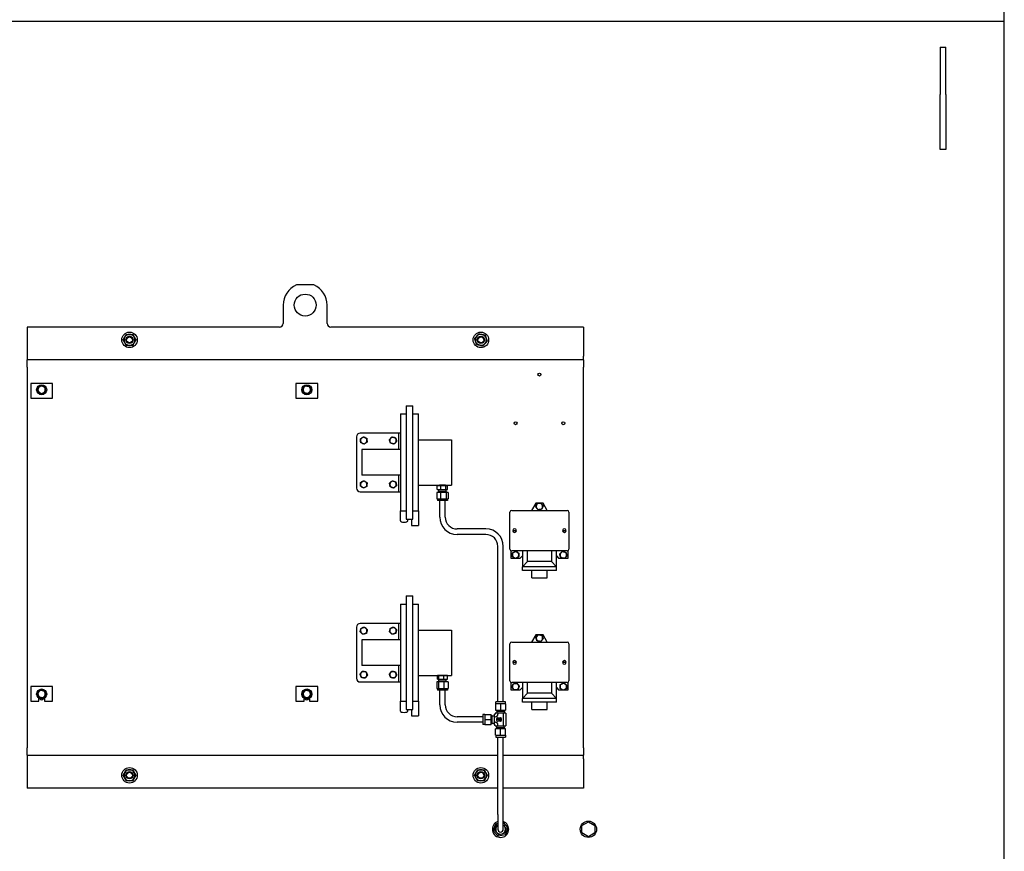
# Model space of a CAD drawing. Header units: inches. Extents: x 5 to 1128, y -85 to 748.
# Tile 277 of 656: x 389 to 456, y 197 to 254. Entities that reach past the tile are written whole.
import ezdxf

# ---------------------------------------------------------------- set-up
doc = ezdxf.new("R2010")
doc.units = ezdxf.units.IN
doc.header["$LTSCALE"] = 32
doc.header["$MEASUREMENT"] = 0
doc.layers.add('Visible (ANSI)', color=7, linetype='Continuous', lineweight=30)

msp = doc.modelspace()

# ---------------------------------------------------------------- linework, layer by layer
at = {"layer": 'Visible (ANSI)'}
for p, q in [((455.78063, 173.36817), (455.78063, 336.23367)), ((455.78063, 253.79617), (379.03063, 253.79617)), ((451.40563, 252.04617), (451.40563, 248.81313)), ((451.40563, 252.04617), (451.78063, 252.04617)), ((451.78063, 248.81313), (451.78063, 252.04617)), ((451.40563, 245.04617), (451.40563, 248.81313)), ((451.78063, 248.81313), (451.78063, 245.04617)), ((451.78063, 245.04617), (451.40563, 245.04617)), ((408.63011, 235.79617), (407.43115, 235.79617)), ((406.53063, 234.42117), (406.53063, 233.17117)), ((409.53063, 233.17117), (409.53063, 234.42117)), ((406.28063, 232.92117), (389.03063, 232.92117)), ((389.03063, 232.92117), (389.03063, 230.92117)), ((427.03063, 232.92117), (409.78063, 232.92117)), ((427.03063, 232.92117), (427.03063, 230.92117)), ((389.03063, 230.92117), (389.03063, 230.67117)), ((389.03063, 230.17117), (389.03063, 230.67117)), ((427.03063, 230.67117), (389.03063, 230.67117)), ((427.03063, 230.67117), (427.03063, 230.92117)), ((427.03063, 230.67117), (427.03063, 230.17117)), ((389.03063, 230.17117), (389.03063, 204.17117)), ((427.03063, 204.17117), (427.03063, 230.17117)), ((389.28038, 229.05492), (389.28038, 228.05492)), ((390.78038, 229.05492), (389.28038, 229.05492)), ((390.78038, 228.05492), (390.78038, 229.05492)), ((407.38942, 229.05492), (407.38942, 228.05492)), ((408.88942, 229.05492), (407.38942, 229.05492)), ((408.88942, 228.05492), (408.88942, 229.05492)), ((389.28038, 228.05492), (390.78038, 228.05492)), ((407.38942, 228.05492), (408.88942, 228.05492)), ((414.93513, 227.54617), (414.93513, 219.79617)), ((414.93513, 227.54617), (415.37613, 227.54617)), ((415.37613, 219.80116), (415.37613, 227.54617)), ((414.53063, 226.98367), (414.53063, 220.35867)), ((414.53063, 226.98367), (414.93513, 226.98367)), ((415.37613, 226.98367), (415.78063, 226.98367)), ((415.78063, 220.35867), (415.78063, 226.98367)), ((411.53063, 225.42117), (411.53063, 221.92117)), ((414.41063, 225.67117), (411.78063, 225.67117)), ((414.41063, 225.67117), (414.41063, 224.54617)), ((414.53063, 225.67117), (414.41063, 225.67117)), ((415.78063, 225.21804), (418.03063, 225.21804)), ((418.03063, 225.21804), (418.03063, 222.12429)), ((411.90563, 224.54617), (411.90563, 222.79617)), ((414.53063, 224.54617), (411.90563, 224.54617)), ((414.53063, 222.79617), (411.90563, 222.79617)), ((414.41063, 222.79617), (414.41063, 221.67117)), ((415.78063, 222.12429), (418.03063, 222.12429)), ((417.28515, 222.06367), (417.05083, 222.06367)), ((417.05083, 221.82351), (417.05083, 222.06367)), ((417.19796, 222.12429), (417.19794, 222.12367)), ((417.61333, 222.12367), (417.19794, 222.12367)), ((417.21613, 222.06367), (417.21613, 222.12367)), ((417.63996, 222.06367), (417.28515, 222.06367)), ((417.28515, 221.82351), (417.28515, 222.06367)), ((417.59513, 222.06367), (417.59513, 222.12367)), ((417.61331, 222.12429), (417.61333, 222.12367)), ((417.76044, 222.06367), (417.63996, 222.06367)), ((417.63996, 221.82351), (417.63996, 222.06367)), ((417.76044, 221.82351), (417.76044, 222.06367)), ((411.78063, 221.67117), (414.41063, 221.67117)), ((414.41063, 221.67117), (414.53063, 221.67117)), ((417.27301, 221.62667), (417.01506, 221.62667)), ((417.01506, 221.62667), (417.01506, 221.18965)), ((417.05083, 221.82351), (417.28515, 221.82351)), ((417.68623, 221.68572), (417.12503, 221.68572)), ((417.12503, 221.62667), (417.12503, 221.68572)), ((417.15813, 221.68572), (417.15813, 221.82351)), ((417.66358, 221.62667), (417.27301, 221.62667)), ((417.27301, 221.62667), (417.27301, 221.18965)), ((417.28515, 221.82351), (417.63996, 221.82351)), ((417.63996, 221.82351), (417.76044, 221.82351)), ((417.65313, 221.68572), (417.65313, 221.82351)), ((417.7962, 221.62667), (417.66358, 221.62667)), ((417.66358, 221.62667), (417.66358, 221.18965)), ((417.68623, 221.62667), (417.68623, 221.68572)), ((417.7962, 221.62667), (417.7962, 221.18965)), ((417.01506, 221.18965), (417.27301, 221.18965)), ((417.07163, 221.18965), (417.07163, 221.06367)), ((417.73963, 221.06367), (417.07163, 221.06367)), ((417.21813, 219.93867), (417.21813, 221.06367)), ((417.27301, 221.18965), (417.66358, 221.18965)), ((417.59313, 219.93867), (417.59313, 221.06367)), ((417.66358, 221.18965), (417.7962, 221.18965)), ((417.73963, 221.18965), (417.73963, 221.06367)), ((423.78063, 220.89117), (423.49484, 220.39617)), ((424.0194, 220.89117), (423.78063, 220.89117)), ((424.28063, 220.89117), (424.134, 220.89117)), ((424.56642, 220.39617), (424.28063, 220.89117)), ((414.53063, 220.35867), (414.93513, 220.35867)), ((414.53063, 219.68694), (414.53063, 220.35867)), ((415.78063, 220.35867), (415.78063, 219.35867)), ((422.01563, 217.75117), (422.01563, 220.27117)), ((422.14063, 220.39617), (425.92063, 220.39617)), ((426.04563, 220.27117), (426.04563, 217.75117)), ((414.93513, 219.79617), (415.28063, 219.79617)), ((415.03063, 219.68694), (415.03063, 219.79617)), ((415.28063, 219.79617), (415.28063, 219.35867)), ((415.28063, 219.35867), (415.78063, 219.35867)), ((420.37463, 219.12617), (418.40563, 219.12617)), ((420.37463, 218.75117), (418.40563, 218.75117)), ((422.20603, 219.02117), (422.23742, 219.02117)), ((422.23742, 219.00117), (422.20603, 219.00117)), ((422.23742, 219.02117), (422.42385, 219.02117)), ((422.42385, 219.00117), (422.23742, 219.00117)), ((422.42385, 219.02117), (422.45523, 219.02117)), ((422.45523, 219.00117), (422.42385, 219.00117)), ((425.60603, 219.02117), (425.63742, 219.02117)), ((425.63742, 219.00117), (425.60603, 219.00117)), ((425.63742, 219.02117), (425.82385, 219.02117)), ((425.82385, 219.00117), (425.63742, 219.00117)), ((425.82385, 219.02117), (425.85523, 219.02117)), ((425.85523, 219.00117), (425.82385, 219.00117)), ((421.18713, 207.30867), (421.18713, 217.93867)), ((421.56213, 207.30867), (421.56213, 217.93867)), ((422.07813, 217.64292), (422.07813, 217.13117)), ((425.92063, 217.62617), (422.14063, 217.62617)), ((422.72363, 217.13117), (422.87563, 217.28317)), ((422.87563, 217.62617), (422.87563, 216.53117)), ((423.21813, 216.90617), (423.21813, 217.62617)), ((424.84313, 217.62617), (424.84313, 216.90617)), ((425.18563, 216.53117), (425.18563, 217.62617)), ((425.18563, 217.28317), (425.33763, 217.13117)), ((425.98313, 217.13117), (425.98313, 217.64292)), ((422.07813, 217.13117), (422.33347, 217.13117)), ((422.44748, 217.13117), (422.72363, 217.13117)), ((422.87563, 216.53117), (423.21813, 216.90617)), ((424.84313, 216.90617), (423.21813, 216.90617)), ((424.84313, 216.90617), (425.18563, 216.53117)), ((425.33763, 217.13117), (425.63912, 217.13117)), ((425.75402, 217.13117), (425.98313, 217.13117)), ((425.18563, 216.53117), (422.87563, 216.53117)), ((422.87563, 216.28117), (422.87563, 216.53117)), ((425.18563, 216.28117), (422.87563, 216.28117)), ((423.50563, 215.78117), (423.50563, 216.28117)), ((424.55563, 215.78117), (424.55563, 216.28117)), ((425.18563, 216.28117), (425.18563, 216.53117)), ((423.50563, 215.78117), (424.55563, 215.78117)), ((414.93513, 214.54617), (414.93513, 206.79617)), ((414.93513, 214.54617), (415.37613, 214.54617)), ((415.37613, 206.80116), (415.37613, 214.54617)), ((414.53063, 213.98367), (414.53063, 207.35867)), ((414.53063, 213.98367), (414.93513, 213.98367)), ((415.37613, 213.98367), (415.78063, 213.98367)), ((415.78063, 207.35867), (415.78063, 213.98367)), ((414.41063, 212.67117), (411.78063, 212.67117)), ((414.41063, 212.67117), (414.41063, 211.54617)), ((414.53063, 212.67117), (414.41063, 212.67117)), ((411.53063, 212.42117), (411.53063, 208.92117)), ((415.78063, 212.21804), (418.03063, 212.21804)), ((418.03063, 212.21804), (418.03063, 209.12429)), ((423.78063, 211.89117), (423.49484, 211.39617)), ((423.93041, 211.89117), (423.78063, 211.89117)), ((424.28063, 211.89117), (424.04524, 211.89117)), ((424.56642, 211.39617), (424.28063, 211.89117)), ((411.90563, 211.54617), (411.90563, 209.79617)), ((414.53063, 211.54617), (411.90563, 211.54617)), ((422.01563, 208.75117), (422.01563, 211.27117)), ((422.14063, 211.39617), (425.92063, 211.39617)), ((426.04563, 211.27117), (426.04563, 208.75117)), ((422.20603, 210.02117), (422.23742, 210.02117)), ((422.23742, 210.00117), (422.20603, 210.00117)), ((422.23742, 210.02117), (422.42385, 210.02117)), ((422.42385, 210.00117), (422.23742, 210.00117)), ((422.42385, 210.02117), (422.45523, 210.02117)), ((422.45523, 210.00117), (422.42385, 210.00117)), ((425.60603, 210.02117), (425.63742, 210.02117)), ((425.63742, 210.00117), (425.60603, 210.00117)), ((425.63742, 210.02117), (425.82385, 210.02117)), ((425.82385, 210.00117), (425.63742, 210.00117)), ((425.82385, 210.02117), (425.85523, 210.02117)), ((425.85523, 210.00117), (425.82385, 210.00117)), ((414.53063, 209.79617), (411.90563, 209.79617)), ((414.41063, 209.79617), (414.41063, 208.67117)), ((411.78063, 208.67117), (414.41063, 208.67117)), ((414.41063, 208.67117), (414.53063, 208.67117)), ((415.78063, 209.12429), (418.03063, 209.12429)), ((417.12417, 208.67167), (417.02217, 208.67167)), ((417.02217, 208.67167), (417.02217, 208.23465)), ((417.14994, 209.10867), (417.05728, 209.10867)), ((417.05728, 208.86851), (417.05728, 209.10867)), ((417.05728, 208.86851), (417.14994, 208.86851)), ((417.50763, 208.67167), (417.12417, 208.67167)), ((417.12417, 208.67167), (417.12417, 208.23465)), ((417.68623, 208.73072), (417.12503, 208.73072)), ((417.12503, 208.67167), (417.12503, 208.73072)), ((417.49829, 209.10867), (417.14994, 209.10867)), ((417.14994, 208.86851), (417.14994, 209.10867)), ((417.14994, 208.86851), (417.49829, 208.86851)), ((417.15813, 208.73072), (417.15813, 208.86851)), ((417.21613, 209.10867), (417.21613, 209.12429)), ((417.75398, 209.10867), (417.49829, 209.10867)), ((417.49829, 208.86851), (417.49829, 209.10867)), ((417.49829, 208.86851), (417.75398, 208.86851)), ((417.7891, 208.67167), (417.50763, 208.67167)), ((417.50763, 208.67167), (417.50763, 208.23465)), ((417.59513, 209.10867), (417.59513, 209.12429)), ((417.65313, 208.73072), (417.65313, 208.86851)), ((417.68623, 208.67167), (417.68623, 208.73072)), ((417.75398, 208.86851), (417.75398, 209.10867)), ((417.7891, 208.67167), (417.7891, 208.23465)), ((422.07813, 208.64292), (422.07813, 208.13117)), ((425.92063, 208.62617), (422.14063, 208.62617)), ((422.87563, 208.62617), (422.87563, 207.53117)), ((423.21813, 207.90617), (423.21813, 208.62617)), ((424.84313, 208.62617), (424.84313, 207.90617)), ((425.18563, 207.53117), (425.18563, 208.62617)), ((425.98313, 208.13117), (425.98313, 208.64292)), ((390.78038, 208.36988), (389.28038, 208.36988)), ((389.28038, 208.36988), (389.28038, 207.36988)), ((390.78038, 207.36988), (390.78038, 208.36988)), ((408.88942, 208.36988), (407.38942, 208.36988)), ((407.38942, 208.36988), (407.38942, 207.36988)), ((408.88942, 207.36988), (408.88942, 208.36988)), ((417.02217, 208.23465), (417.12417, 208.23465)), ((417.07163, 208.23465), (417.07163, 208.10867)), ((417.73963, 208.10867), (417.07163, 208.10867)), ((417.12417, 208.23465), (417.50763, 208.23465)), ((417.21813, 207.10867), (417.21813, 208.10867)), ((417.50763, 208.23465), (417.7891, 208.23465)), ((417.59313, 207.10867), (417.59313, 208.10867)), ((417.73963, 208.23465), (417.73963, 208.10867)), ((422.07813, 208.13117), (422.2934, 208.13117)), ((422.40739, 208.13117), (422.72363, 208.13117)), ((422.72363, 208.13117), (422.87563, 208.28317)), ((422.87563, 207.53117), (423.21813, 207.90617)), ((424.84313, 207.90617), (423.21813, 207.90617)), ((424.84313, 207.90617), (425.18563, 207.53117)), ((425.18563, 208.28317), (425.33763, 208.13117)), ((425.33763, 208.13117), (425.59724, 208.13117)), ((425.71119, 208.13117), (425.98313, 208.13117)), ((389.28038, 207.36988), (389.84038, 207.36988)), ((389.84038, 207.36988), (389.84038, 207.56341)), ((390.22038, 207.56341), (390.22038, 207.36988)), ((390.22038, 207.36988), (390.78038, 207.36988)), ((407.38942, 207.36988), (407.95038, 207.36988)), ((407.95038, 207.36988), (407.95038, 207.56341)), ((408.33038, 207.56341), (408.33038, 207.36988)), ((408.33038, 207.36988), (408.88942, 207.36988)), ((414.53063, 207.35867), (414.93513, 207.35867)), ((414.53063, 206.68694), (414.53063, 207.35867)), ((415.78063, 207.35867), (415.78063, 206.35867)), ((421.37463, 207.18269), (421.03063, 207.18269)), ((421.03063, 207.18269), (421.03063, 206.74567)), ((421.70863, 207.30867), (421.04063, 207.30867)), ((421.04063, 207.18269), (421.04063, 207.30867)), ((421.71863, 207.18269), (421.37463, 207.18269)), ((421.37463, 207.18269), (421.37463, 206.74567)), ((421.70863, 207.18269), (421.70863, 207.30867)), ((421.71863, 207.18269), (421.71863, 206.74567)), ((425.18563, 207.53117), (422.87563, 207.53117)), ((422.87563, 207.28117), (422.87563, 207.53117)), ((425.18563, 207.28117), (422.87563, 207.28117)), ((423.50563, 206.78117), (423.50563, 207.28117)), ((424.55563, 206.78117), (424.55563, 207.28117)), ((425.18563, 207.28117), (425.18563, 207.53117)), ((414.93513, 206.79617), (415.28063, 206.79617)), ((415.03063, 206.68694), (415.03063, 206.79617)), ((415.28063, 206.79617), (415.28063, 206.35867)), ((420.93448, 206.46963), (420.93448, 206.28915)), ((420.93448, 206.46963), (421.00383, 206.46963)), ((421.19415, 206.54883), (421.01368, 206.54883)), ((421.01368, 206.54883), (421.01368, 206.47947)), ((421.03063, 206.74567), (421.37463, 206.74567)), ((421.09403, 206.74567), (421.09403, 206.68662)), ((421.09403, 206.68662), (421.65523, 206.68662)), ((421.12713, 206.68662), (421.12713, 206.54883)), ((421.55511, 206.54883), (421.19415, 206.54883)), ((421.19415, 206.54883), (421.19415, 206.47947)), ((421.37463, 206.74567), (421.71863, 206.74567)), ((421.55511, 206.54883), (421.55511, 205.66851)), ((421.73559, 206.54883), (421.55511, 206.54883)), ((421.62213, 206.68662), (421.62213, 206.54883)), ((421.65523, 206.74567), (421.65523, 206.68662)), ((421.73559, 206.54883), (421.73559, 205.66851)), ((423.50563, 206.78117), (424.55563, 206.78117)), ((415.28063, 206.35867), (415.78063, 206.35867)), ((420.17463, 206.29617), (418.40563, 206.29617)), ((420.17463, 205.92117), (418.40563, 205.92117)), ((420.17463, 206.44267), (420.17463, 205.77467)), ((420.30062, 206.44267), (420.17463, 206.44267)), ((420.30062, 206.45267), (420.30062, 206.10867)), ((420.30062, 206.45267), (420.73763, 206.45267)), ((420.30062, 206.10867), (420.30062, 205.76467)), ((420.30062, 206.10867), (420.73763, 206.10867)), ((420.73763, 206.10867), (420.73763, 206.45267)), ((420.73763, 206.38927), (420.79668, 206.38927)), ((420.73763, 205.76467), (420.73763, 206.10867)), ((420.73763, 205.82807), (420.79668, 205.82807)), ((420.79668, 205.82807), (420.79668, 206.38927)), ((420.79668, 206.35617), (420.93448, 206.35617)), ((420.79668, 205.86117), (420.93448, 205.86117)), ((420.93448, 206.28915), (421.00383, 206.28915)), ((420.93448, 206.28915), (420.93448, 205.92819)), ((420.93448, 205.92819), (421.00383, 205.92819)), ((420.93448, 205.92819), (420.93448, 205.74771)), ((421.1127, 206.22924), (421.1117, 206.22924)), ((421.1122, 206.03239), (421.1122, 206.18495)), ((421.15649, 206.22924), (421.37795, 206.22924)), ((421.15649, 206.18495), (421.15649, 206.14066)), ((421.28936, 206.18495), (421.15649, 206.18495)), ((421.15649, 206.14066), (421.24507, 206.14066)), ((421.37795, 205.9881), (421.15649, 205.9881)), ((421.24507, 206.14066), (421.24507, 206.09883)), ((421.28936, 206.09637), (421.28936, 206.18495)), ((421.33365, 206.09637), (421.28936, 206.09637)), ((421.37795, 206.18495), (421.33365, 206.18495)), ((421.33365, 206.18495), (421.33365, 206.09637)), ((421.37795, 206.09883), (421.37795, 206.18495)), ((421.42224, 206.18495), (421.42224, 206.03239)), ((420.30062, 205.77467), (420.17463, 205.77467)), ((420.30062, 205.76467), (420.73763, 205.76467)), ((420.93448, 205.74771), (421.00383, 205.74771)), ((421.01368, 205.66851), (421.01368, 205.73787)), ((421.01368, 205.66851), (421.19415, 205.66851)), ((421.37463, 205.47167), (421.03063, 205.47167)), ((421.03063, 205.03465), (421.03063, 205.47167)), ((421.65523, 205.53072), (421.09403, 205.53072)), ((421.09403, 205.47167), (421.09403, 205.53072)), ((421.12713, 205.53072), (421.12713, 205.66851)), ((421.19415, 205.66851), (421.19415, 205.73787)), ((421.19415, 205.66851), (421.55511, 205.66851)), ((421.37463, 205.03465), (421.37463, 205.47167)), ((421.71863, 205.47167), (421.37463, 205.47167)), ((421.55511, 205.66851), (421.73559, 205.66851)), ((421.62213, 205.53072), (421.62213, 205.66851)), ((421.65523, 205.47167), (421.65523, 205.53072)), ((421.71863, 205.03465), (421.71863, 205.47167)), ((421.03063, 205.03465), (421.37463, 205.03465)), ((421.04063, 205.03465), (421.04063, 204.90867)), ((421.04063, 204.90867), (421.70863, 204.90867)), ((421.18713, 199.60867), (421.18713, 204.90867)), ((421.37463, 205.03465), (421.71863, 205.03465)), ((421.56213, 199.60867), (421.56213, 204.90867)), ((421.70863, 205.03465), (421.70863, 204.90867)), ((389.03063, 203.67117), (389.03063, 204.17117)), ((427.03063, 204.17117), (427.03063, 203.67117)), ((389.03063, 203.67117), (389.03063, 203.42117)), ((389.03063, 203.67117), (421.18713, 203.67117)), ((389.03063, 203.42117), (389.03063, 201.42117)), ((421.56213, 203.67117), (427.03063, 203.67117)), ((427.03063, 203.42117), (427.03063, 203.67117)), ((427.03063, 203.42117), (427.03063, 201.42117)), ((421.18713, 201.42117), (389.03063, 201.42117)), ((427.03063, 201.42117), (421.56213, 201.42117)), ((421.18713, 199.60867), (421.18713, 198.60867)), ((421.56213, 198.60867), (421.56213, 199.60867)), ((426.93463, 198.8627), (427.37463, 199.11674)), ((427.37463, 199.11674), (427.81463, 198.8627)), ((420.8788, 198.51193), (421.04293, 198.9897)), ((421.2105, 198.13089), (420.8788, 198.51193)), ((420.98477, 198.5326), (421.11382, 198.90827)), ((421.24558, 198.233), (420.98477, 198.5326)), ((421.04293, 198.9897), (421.18713, 199.01784)), ((421.11382, 198.90827), (421.18713, 198.92257)), ((421.56213, 199.0596), (421.87046, 198.70541)), ((421.56213, 198.9172), (421.7645, 198.68474)), ((421.7645, 198.68474), (421.63544, 198.30907)), ((421.87046, 198.70541), (421.70633, 198.22764)), ((426.93463, 198.35464), (426.93463, 198.8627)), ((427.81463, 198.8627), (427.81463, 198.35464)), ((421.70633, 198.22764), (421.2105, 198.13089)), ((421.63544, 198.30907), (421.24558, 198.233)), ((427.37463, 198.1006), (426.93463, 198.35464)), ((427.81463, 198.35464), (427.37463, 198.1006))]:
    msp.add_line(p, q, dxfattribs=at)
for centre, radius in [((408.03063, 234.42117), 0.75), ((396.03063, 232.04617), 0.53125), ((396.03063, 232.04617), 0.25014), ((396.03063, 232.04617), 0.25), ((396.03063, 232.04617), 0.20281), ((420.03063, 232.04617), 0.53125), ((420.03063, 232.04617), 0.25014), ((420.03063, 232.04617), 0.25), ((420.03063, 232.04617), 0.20281), ((424.03063, 229.67117), 0.1005), ((390.03038, 228.63992), 0.34375), ((408.14038, 228.63992), 0.34375), ((422.40063, 226.35117), 0.1005), ((425.66063, 226.35117), 0.1005), ((390.03038, 207.84988), 0.34375), ((408.14038, 207.84988), 0.34375), ((396.03063, 202.29617), 0.53125), ((396.03063, 202.29617), 0.25014), ((396.03063, 202.29617), 0.25), ((396.03063, 202.29617), 0.20281), ((420.03063, 202.29617), 0.53125), ((420.03063, 202.29617), 0.25014), ((420.03063, 202.29617), 0.25), ((420.03063, 202.29617), 0.20281), ((427.37463, 198.60867), 0.56)]:
    msp.add_circle(centre, radius, dxfattribs=at)
for centre, radius, start, end in [((408.03063, 234.42117), 1.5, 113.5564643, 180), ((408.03063, 234.42117), 1.5, 0, 66.4435357), ((406.28063, 233.17117), 0.25, 270, 0), ((409.78063, 233.17117), 0.25, 180, 270), ((396.03063, 232.04617), 0.375, 150, 210), ((396.03063, 232.04617), 0.375, 90, 150), ((396.03063, 232.04617), 0.375, 30, 90), ((396.03063, 232.04617), 0.375, 330, 30), ((420.03063, 232.04617), 0.375, 137.855527, 197.855527), ((420.03063, 232.04617), 0.375, 77.855527, 137.855527), ((420.03063, 232.04617), 0.375, 17.855527, 77.855527), ((420.03063, 232.04617), 0.375, 317.855527, 17.855527), ((396.03063, 232.04617), 0.375, 210, 270), ((396.03063, 232.04617), 0.375, 270, 330), ((420.03063, 232.04617), 0.375, 197.855527, 257.855527), ((420.03063, 232.04617), 0.375, 257.855527, 317.855527), ((390.03038, 228.63992), 0.25, 121.9976881, 181.9976881), ((390.03038, 228.63992), 0.25, 61.9976881, 121.9976881), ((390.03038, 228.63992), 0.25, 1.9976881, 61.9976881), ((408.14038, 228.63992), 0.25, 141.424667, 201.424667), ((408.14038, 228.63992), 0.25, 81.424667, 141.424667), ((408.14038, 228.63992), 0.25, 21.424667, 81.424667), ((408.14038, 228.63992), 0.25, 321.424667, 21.424667), ((390.03038, 228.63992), 0.25, 181.9976881, 241.9976881), ((390.03038, 228.63992), 0.25, 241.9976881, 301.9976881), ((390.03038, 228.63992), 0.25, 301.9976881, 1.9976881), ((408.14038, 228.63992), 0.25, 201.424667, 261.424667), ((408.14038, 228.63992), 0.25, 261.424667, 321.424667), ((411.78063, 225.42117), 0.25, 90, 180), ((412.03063, 225.17117), 0.219, 124.8637807, 184.8637807), ((412.03063, 225.17117), 0.219, 64.8637807, 124.8637807), ((412.03063, 225.17117), 0.219, 4.8637807, 64.8637807), ((414.03063, 225.17117), 0.219, 136.5558838, 196.5558838), ((414.03063, 225.17117), 0.219, 76.5558838, 136.5558838), ((414.03063, 225.17117), 0.219, 16.5558838, 76.5558838), ((412.03063, 225.17117), 0.219, 184.8637807, 244.8637807), ((412.03063, 225.17117), 0.219, 244.8637807, 304.8637807), ((412.03063, 225.17117), 0.219, 304.8637807, 4.8637807), ((414.03063, 225.17117), 0.219, 196.5558838, 256.5558838), ((414.03063, 225.17117), 0.219, 256.5558838, 316.5558838), ((414.03063, 225.17117), 0.219, 316.5558838, 16.5558838), ((412.03063, 222.17117), 0.219, 176.4860114, 236.4860114), ((412.03063, 222.17117), 0.219, 116.4860114, 176.4860114), ((412.03063, 222.17117), 0.219, 236.4860114, 296.4860114), ((412.03063, 222.17117), 0.219, 56.4860114, 116.4860114), ((412.03063, 222.17117), 0.219, 296.4860114, 356.4860114), ((412.03063, 222.17117), 0.219, 356.4860114, 56.4860114), ((414.03063, 222.17117), 0.219, 130.5937783, 190.5937783), ((414.03063, 222.17117), 0.219, 190.5937783, 250.5937783), ((414.03063, 222.17117), 0.219, 70.5937783, 130.5937783), ((414.03063, 222.17117), 0.219, 250.5937783, 310.5937783), ((414.03063, 222.17117), 0.219, 10.5937783, 70.5937783), ((414.03063, 222.17117), 0.219, 310.5937783, 10.5937783), ((411.78063, 221.92117), 0.25, 180, 270), ((424.03063, 220.67117), 0.219, 159.1193944, 219.1193944), ((424.03063, 220.67117), 0.219, 99.1193944, 159.1193944), ((424.03063, 220.67117), 0.219, 39.1193944, 99.1193944), ((424.03063, 220.67117), 0.219, 279.1193944, 339.1193944), ((424.03063, 220.67117), 0.219, 339.1193944, 39.1193944), ((418.40563, 219.93867), 1.1875, 180, 270), ((418.40563, 219.93867), 0.8125, 180, 270), ((422.14063, 220.27117), 0.125, 90, 180), ((424.03063, 220.67117), 0.219, 219.1193944, 279.1193944), ((425.92063, 220.27117), 0.125, 0, 90), ((420.37463, 217.93867), 1.1875, 0, 90), ((420.37463, 217.93867), 0.8125, 0, 90), ((422.33063, 219.01117), 0.125, 4.5885657, 175.4114343), ((422.33063, 219.01117), 0.125, 184.5885657, 355.4114343), ((425.73063, 219.01117), 0.125, 4.5885657, 175.4114343), ((425.73063, 219.01117), 0.125, 184.5885657, 355.4114343), ((422.14063, 217.75117), 0.125, 180, 270), ((422.40063, 217.35117), 0.219, 175.2113623, 235.2113623), ((422.40063, 217.35117), 0.219, 115.2113623, 175.2113623), ((422.40063, 217.35117), 0.219, 55.2113623, 115.2113623), ((422.40063, 217.35117), 0.219, 295.2113623, 355.2113623), ((422.40063, 217.35117), 0.219, 355.2113623, 55.2113623), ((425.66063, 217.35117), 0.219, 136.6077065, 196.6077065), ((425.66063, 217.35117), 0.219, 196.6077065, 256.6077065), ((425.66063, 217.35117), 0.219, 76.6077065, 136.6077065), ((425.66063, 217.35117), 0.219, 16.6077065, 76.6077065), ((425.66063, 217.35117), 0.219, 316.6077065, 16.6077065), ((425.92063, 217.75117), 0.125, 270, 0), ((422.40063, 217.35117), 0.219, 235.2113623, 295.2113623), ((425.66063, 217.35117), 0.219, 256.6077065, 316.6077065), ((411.78063, 212.42117), 0.25, 90, 180), ((412.03063, 212.17117), 0.219, 165.5388168, 225.5388168), ((412.03063, 212.17117), 0.219, 105.5388168, 165.5388168), ((412.03063, 212.17117), 0.219, 225.5388168, 285.5388168), ((412.03063, 212.17117), 0.219, 45.5388168, 105.5388168), ((412.03063, 212.17117), 0.219, 285.5388168, 345.5388168), ((412.03063, 212.17117), 0.219, 345.5388168, 45.5388168), ((414.03063, 212.17117), 0.219, 165.5388168, 225.5388168), ((414.03063, 212.17117), 0.219, 105.5388168, 165.5388168), ((414.03063, 212.17117), 0.219, 225.5388168, 285.5388168), ((414.03063, 212.17117), 0.219, 45.5388168, 105.5388168), ((414.03063, 212.17117), 0.219, 285.5388168, 345.5388168), ((414.03063, 212.17117), 0.219, 345.5388168, 45.5388168), ((424.03063, 211.67117), 0.219, 79.5511305, 139.5511305), ((424.03063, 211.67117), 0.219, 19.5511305, 79.5511305), ((422.14063, 211.27117), 0.125, 90, 180), ((424.03063, 211.67117), 0.219, 139.5511305, 199.5511305), ((424.03063, 211.67117), 0.219, 199.5511305, 259.5511305), ((424.03063, 211.67117), 0.219, 259.5511305, 319.5511305), ((424.03063, 211.67117), 0.219, 319.5511305, 19.5511305), ((425.92063, 211.27117), 0.125, 0, 90), ((422.33063, 210.01117), 0.125, 4.5885657, 175.4114343), ((422.33063, 210.01117), 0.125, 184.5885657, 355.4114343), ((425.73063, 210.01117), 0.125, 4.5885657, 175.4114343), ((425.73063, 210.01117), 0.125, 184.5885657, 355.4114343), ((412.03063, 209.17117), 0.219, 143.0634048, 203.0634048), ((412.03063, 209.17117), 0.219, 83.0634048, 143.0634048), ((412.03063, 209.17117), 0.219, 23.0634048, 83.0634048), ((412.03063, 209.17117), 0.219, 323.0634048, 23.0634048), ((414.03063, 209.17117), 0.219, 143.0634048, 203.0634048), ((414.03063, 209.17117), 0.219, 83.0634048, 143.0634048), ((414.03063, 209.17117), 0.219, 23.0634048, 83.0634048), ((414.03063, 209.17117), 0.219, 323.0634048, 23.0634048), ((411.78063, 208.92117), 0.25, 180, 270), ((412.03063, 209.17117), 0.219, 203.0634048, 263.0634048), ((412.03063, 209.17117), 0.219, 263.0634048, 323.0634048), ((414.03063, 209.17117), 0.219, 203.0634048, 263.0634048), ((414.03063, 209.17117), 0.219, 263.0634048, 323.0634048), ((422.14063, 208.75117), 0.125, 180, 270), ((422.40063, 208.35117), 0.219, 97.4980112, 157.4980112), ((422.40063, 208.35117), 0.219, 37.4980112, 97.4980112), ((422.40063, 208.35117), 0.219, 337.4980112, 37.4980112), ((425.66063, 208.35117), 0.219, 116.9723866, 176.9723866), ((425.66063, 208.35117), 0.219, 56.9723866, 116.9723866), ((425.66063, 208.35117), 0.219, 356.9723866, 56.9723866), ((425.92063, 208.75117), 0.125, 270, 0), ((390.03038, 207.84988), 0.25, 134.4210397, 194.4210397), ((390.03038, 207.84988), 0.25, 74.4210397, 134.4210397), ((390.03038, 207.84988), 0.25, 14.4210397, 74.4210397), ((390.03038, 207.84988), 0.25, 314.4210397, 14.4210397), ((408.14038, 207.84988), 0.25, 124.3205359, 184.3205359), ((408.14038, 207.84988), 0.25, 184.3205359, 244.3205359), ((408.14038, 207.84988), 0.25, 64.3205359, 124.3205359), ((408.14038, 207.84988), 0.25, 4.3205359, 64.3205359), ((408.14038, 207.84988), 0.25, 304.3205359, 4.3205359), ((422.40063, 208.35117), 0.219, 157.4980112, 217.4980112), ((422.40063, 208.35117), 0.219, 217.4980112, 277.4980112), ((422.40063, 208.35117), 0.219, 277.4980112, 337.4980112), ((425.66063, 208.35117), 0.219, 176.9723866, 236.9723866), ((425.66063, 208.35117), 0.219, 236.9723866, 296.9723866), ((425.66063, 208.35117), 0.219, 296.9723866, 356.9723866), ((390.03038, 207.84988), 0.25, 194.4210397, 254.4210397), ((390.03063, 207.59992), 0.15625, 203.6550512, 336.4595583), ((390.03038, 207.84988), 0.25, 254.4210397, 314.4210397), ((408.14063, 207.59992), 0.15625, 203.6550512, 336.4595583), ((408.14038, 207.84988), 0.25, 244.3205359, 304.3205359), ((418.40563, 207.10867), 1.1875, 180, 270), ((418.40563, 207.10867), 0.8125, 180, 270), ((421.00383, 206.47947), 0.19032, 270, 0), ((421.00383, 206.47947), 0.00984, 270, 0), ((421.00383, 205.73787), 0.19032, 0, 90), ((421.1122, 206.22924), 0.0005, 0, 180), ((421.15649, 206.18495), 0.04429, 90, 180), ((421.15649, 206.03239), 0.04429, 180, 270), ((421.31151, 206.09883), 0.06644, 180, 0), ((421.37795, 206.18495), 0.04429, 0, 90), ((421.37795, 206.03239), 0.04429, 270, 0), ((421.00383, 205.73787), 0.00984, 0, 90), ((396.03063, 202.29617), 0.375, 150, 210), ((396.03063, 202.29617), 0.375, 90, 150), ((396.03063, 202.29617), 0.375, 30, 90), ((396.03063, 202.29617), 0.375, 330, 30), ((420.03063, 202.29617), 0.375, 150, 210), ((420.03063, 202.29617), 0.375, 90, 150), ((420.03063, 202.29617), 0.375, 30, 90), ((420.03063, 202.29617), 0.375, 330, 30), ((396.03063, 202.29617), 0.375, 210, 270), ((396.03063, 202.29617), 0.375, 270, 330), ((420.03063, 202.29617), 0.375, 210, 270), ((420.03063, 202.29617), 0.375, 270, 330), ((421.37463, 198.60867), 0.56, 109.5616795, 70.4383205), ((421.37463, 198.60867), 0.334, 124.1510971, 55.8489029), ((421.37463, 198.60867), 0.1875, 180, 0)]:
    msp.add_arc(centre, radius, start, end, dxfattribs=at)
for centre in [(414.78063, 219.68694), (414.78063, 206.68694)]:
    msp.add_ellipse(centre, major_axis=(-0.25, 0), ratio=0.38268343, start_param=0, end_param=3.14159265, dxfattribs=at)
for points in [[(395.59762, 232.04617), (395.65563, 232.14665), (395.70587, 232.23367)], [(395.70587, 231.85867), (395.65563, 231.94569), (395.59762, 232.04617)], [(395.70587, 232.23367), (395.75611, 232.32069), (395.81413, 232.42117)], [(395.81413, 232.42117), (395.93015, 232.42117), (396.03063, 232.42117)], [(396.03063, 232.42117), (396.13111, 232.42117), (396.24714, 232.42117)], [(396.24714, 232.42117), (396.30515, 232.32069), (396.35539, 232.23367)], [(396.35539, 232.23367), (396.40563, 232.14665), (396.46365, 232.04617)], [(396.46365, 232.04617), (396.40563, 231.94569), (396.35539, 231.85867)], [(419.60731, 232.13727), (419.68516, 232.22329), (419.75259, 232.2978)], [(419.6737, 231.93119), (419.64289, 232.02683), (419.60731, 232.13727)], [(419.75259, 232.2978), (419.82001, 232.3723), (419.89786, 232.45833)], [(419.89786, 232.45833), (420.01129, 232.43392), (420.10952, 232.41278)], [(420.10952, 232.41278), (420.20776, 232.39164), (420.32119, 232.36723)], [(420.32119, 232.36723), (420.35676, 232.25679), (420.38757, 232.16115)], [(420.38757, 232.16115), (420.41838, 232.06551), (420.45395, 231.95507)], [(395.81413, 231.67117), (395.75611, 231.77165), (395.70587, 231.85867)], [(396.03063, 231.67117), (395.93015, 231.67117), (395.81413, 231.67117)], [(396.24714, 231.67117), (396.13111, 231.67117), (396.03063, 231.67117)], [(396.35539, 231.85867), (396.30515, 231.77165), (396.24714, 231.67117)], [(419.74008, 231.72511), (419.7045, 231.83555), (419.6737, 231.93119)], [(419.95174, 231.67956), (419.85351, 231.7007), (419.74008, 231.72511)], [(420.1634, 231.63401), (420.04997, 231.65842), (419.95174, 231.67956)], [(420.30868, 231.79454), (420.24126, 231.72004), (420.1634, 231.63401)], [(420.45395, 231.95507), (420.3761, 231.86905), (420.30868, 231.79454)], [(389.7755, 228.77545), (389.8411, 228.81644), (389.89791, 228.85194)], [(389.78053, 228.6312), (389.7782, 228.69815), (389.7755, 228.77545)], [(389.89791, 228.85194), (389.95472, 228.88743), (390.02032, 228.92842)], [(390.02032, 228.92842), (390.08861, 228.8921), (390.14776, 228.86065)], [(390.14776, 228.86065), (390.2069, 228.8292), (390.2752, 228.79288)], [(390.2752, 228.79288), (390.2779, 228.71558), (390.28023, 228.64863)], [(407.85493, 228.68296), (407.90317, 228.74344), (407.94494, 228.79581)], [(407.90766, 228.5486), (407.88319, 228.61096), (407.85493, 228.68296)], [(407.94494, 228.79581), (407.98671, 228.84818), (408.03494, 228.90865)], [(408.03494, 228.90865), (408.11142, 228.89711), (408.17766, 228.88712)], [(408.17766, 228.88712), (408.2439, 228.87714), (408.32038, 228.8656)], [(408.32038, 228.8656), (408.34864, 228.7936), (408.37311, 228.73124)], [(408.37311, 228.73124), (408.39758, 228.66888), (408.42583, 228.59688)], [(389.78557, 228.48695), (389.78287, 228.56426), (389.78053, 228.6312)], [(389.91301, 228.41919), (389.85386, 228.45064), (389.78557, 228.48695)], [(390.04045, 228.35142), (389.97215, 228.38774), (389.91301, 228.41919)], [(390.16285, 228.4279), (390.10604, 228.39241), (390.04045, 228.35142)], [(390.28526, 228.50438), (390.21966, 228.4634), (390.16285, 228.4279)], [(390.28023, 228.64863), (390.28257, 228.58169), (390.28526, 228.50438)], [(407.96038, 228.41424), (407.93213, 228.48624), (407.90766, 228.5486)], [(408.10311, 228.39271), (408.03687, 228.4027), (407.96038, 228.41424)], [(408.24583, 228.37119), (408.16934, 228.38273), (408.10311, 228.39271)], [(408.33583, 228.48403), (408.29406, 228.43166), (408.24583, 228.37119)], [(408.42583, 228.59688), (408.3776, 228.5364), (408.33583, 228.48403)], [(411.8017, 225.27859), (411.8573, 225.31732), (411.90545, 225.35086)], [(411.90545, 225.35086), (411.95359, 225.38441), (412.00919, 225.42314)], [(412.00919, 225.42314), (412.07053, 225.39436), (412.12366, 225.36943)], [(412.12366, 225.36943), (412.17678, 225.3445), (412.23812, 225.31572)], [(412.23812, 225.31572), (412.24387, 225.24821), (412.24884, 225.18974)], [(413.78468, 225.22996), (413.83128, 225.27916), (413.87163, 225.32176)], [(413.87163, 225.32176), (413.91198, 225.36437), (413.95857, 225.41357)], [(413.95857, 225.41357), (414.02448, 225.39781), (414.08155, 225.38417)], [(414.08155, 225.38417), (414.13862, 225.37053), (414.20452, 225.35477)], [(414.20452, 225.35477), (414.22383, 225.28982), (414.24055, 225.23357)], [(411.81242, 225.1526), (411.80745, 225.21107), (411.8017, 225.27859)], [(411.82314, 225.02662), (411.8174, 225.09413), (411.81242, 225.1526)], [(411.93761, 224.97291), (411.88448, 224.99783), (411.82314, 225.02662)], [(412.05207, 224.9192), (411.99073, 224.94798), (411.93761, 224.97291)], [(412.15582, 224.99148), (412.10767, 224.95793), (412.05207, 224.9192)], [(412.25956, 225.06375), (412.20397, 225.02502), (412.15582, 224.99148)], [(412.24884, 225.18974), (412.25382, 225.13127), (412.25956, 225.06375)], [(413.82071, 225.10877), (413.80399, 225.16501), (413.78468, 225.22996)], [(413.85674, 224.98757), (413.83743, 225.05252), (413.82071, 225.10877)], [(413.97972, 224.95817), (413.92264, 224.97181), (413.85674, 224.98757)], [(414.10269, 224.92877), (414.03679, 224.94453), (413.97972, 224.95817)], [(414.18964, 225.02057), (414.14929, 224.97797), (414.10269, 224.92877)], [(414.27658, 225.11238), (414.22999, 225.06318), (414.18964, 225.02057)], [(414.24055, 225.23357), (414.25727, 225.17733), (414.27658, 225.11238)], [(411.80429, 222.05839), (411.80845, 222.12602), (411.81204, 222.18459)], [(411.90971, 221.98858), (411.86079, 222.02098), (411.80429, 222.05839)], [(411.81204, 222.18459), (411.81564, 222.24316), (411.81979, 222.31079)], [(411.81979, 222.31079), (411.88044, 222.34101), (411.93296, 222.36718)], [(412.01513, 221.91877), (411.95864, 221.95618), (411.90971, 221.98858)], [(411.93296, 222.36718), (411.98549, 222.39335), (412.04613, 222.42357)], [(412.1283, 221.97516), (412.07578, 221.94898), (412.01513, 221.91877)], [(412.04613, 222.42357), (412.10263, 222.38616), (412.15155, 222.35376)], [(412.24147, 222.03154), (412.18082, 222.00133), (412.1283, 221.97516)], [(412.15155, 222.35376), (412.20048, 222.32136), (412.25697, 222.28395)], [(412.24922, 222.15775), (412.24562, 222.09918), (412.24147, 222.03154)], [(412.25697, 222.28395), (412.25282, 222.21632), (412.24922, 222.15775)], [(413.79212, 222.25519), (413.84357, 222.29928), (413.88813, 222.33747)], [(413.81537, 222.13091), (413.80458, 222.18859), (413.79212, 222.25519)], [(413.83861, 222.00662), (413.82615, 222.07323), (413.81537, 222.13091)], [(413.95787, 221.96461), (413.90252, 221.98411), (413.83861, 222.00662)], [(413.88813, 222.33747), (413.93269, 222.37565), (413.98414, 222.41974)], [(414.07712, 221.9226), (414.01321, 221.94511), (413.95787, 221.96461)], [(413.98414, 222.41974), (414.04805, 222.39722), (414.1034, 222.37773)], [(414.17313, 222.00487), (414.12858, 221.96669), (414.07712, 221.9226)], [(414.1034, 222.37773), (414.15875, 222.35823), (414.22265, 222.33572)], [(414.26915, 222.08715), (414.21769, 222.04306), (414.17313, 222.00487)], [(414.22265, 222.33572), (414.23511, 222.26911), (414.2459, 222.21143)], [(414.2459, 222.21143), (414.25669, 222.15375), (414.26915, 222.08715)], [(423.78095, 220.63109), (423.8051, 220.6944), (423.82602, 220.74923)], [(423.86073, 220.53299), (423.8237, 220.57852), (423.78095, 220.63109)], [(423.82602, 220.74923), (423.84693, 220.80405), (423.87108, 220.86736)], [(423.87108, 220.86736), (423.93798, 220.8781), (423.99592, 220.8874)], [(423.99592, 220.8874), (424.05386, 220.8967), (424.12076, 220.90744)], [(424.12076, 220.90744), (424.16352, 220.85487), (424.20054, 220.80934)], [(424.23525, 220.59311), (424.21433, 220.53829), (424.19018, 220.47498)], [(424.20054, 220.80934), (424.23756, 220.76382), (424.28032, 220.71125)], [(424.28032, 220.71125), (424.25617, 220.64794), (424.23525, 220.59311)], [(423.9405, 220.4349), (423.89775, 220.48747), (423.86073, 220.53299)], [(424.06534, 220.45494), (424.0074, 220.44564), (423.9405, 220.4349)], [(424.19018, 220.47498), (424.12328, 220.46424), (424.06534, 220.45494)], [(422.17184, 217.24345), (422.1775, 217.31098), (422.1824, 217.36945)], [(422.27568, 217.17131), (422.22749, 217.20479), (422.17184, 217.24345)], [(422.1824, 217.36945), (422.1873, 217.42793), (422.19295, 217.49545)], [(422.19295, 217.49545), (422.25426, 217.52431), (422.30735, 217.54931)], [(422.30735, 217.54931), (422.36044, 217.5743), (422.42174, 217.60317)], [(422.42174, 217.60317), (422.47739, 217.56451), (422.52558, 217.53103)], [(422.52558, 217.53103), (422.57378, 217.49755), (422.62942, 217.45889)], [(422.61887, 217.33289), (422.61397, 217.27441), (422.60831, 217.20689)], [(422.62942, 217.45889), (422.62377, 217.39136), (422.61887, 217.33289)], [(425.41463, 217.40974), (425.46118, 217.45898), (425.50149, 217.50162)], [(425.45077, 217.28858), (425.434, 217.34481), (425.41463, 217.40974)], [(425.48691, 217.16741), (425.46754, 217.23234), (425.45077, 217.28858)], [(425.50149, 217.50162), (425.54181, 217.54426), (425.58836, 217.5935)], [(425.58836, 217.5935), (425.65427, 217.57781), (425.71136, 217.56421)], [(425.71136, 217.56421), (425.76844, 217.55062), (425.83436, 217.53493)], [(425.90664, 217.2926), (425.86009, 217.24336), (425.81977, 217.20072)], [(425.83436, 217.53493), (425.85373, 217.47), (425.8705, 217.41376)], [(425.8705, 217.41376), (425.88727, 217.35753), (425.90664, 217.2926)], [(422.37952, 217.09917), (422.32387, 217.13783), (422.27568, 217.17131)], [(422.49392, 217.15303), (422.44083, 217.12804), (422.37952, 217.09917)], [(422.60831, 217.20689), (422.54701, 217.17803), (422.49392, 217.15303)], [(425.60991, 217.13812), (425.55282, 217.15172), (425.48691, 217.16741)], [(425.73291, 217.10884), (425.66699, 217.12453), (425.60991, 217.13812)], [(425.81977, 217.20072), (425.77946, 217.15808), (425.73291, 217.10884)], [(411.787, 212.10343), (411.80392, 212.16904), (411.81857, 212.22586)], [(411.87724, 212.01486), (411.83536, 212.05597), (411.787, 212.10343)], [(411.81857, 212.22586), (411.83323, 212.28268), (411.85015, 212.34829)], [(411.85015, 212.34829), (411.91543, 212.36644), (411.97196, 212.38216)], [(411.96748, 211.9263), (411.91912, 211.97376), (411.87724, 212.01486)], [(412.0893, 211.96017), (412.03276, 211.94445), (411.96748, 211.9263)], [(411.97196, 212.38216), (412.0285, 212.39788), (412.09378, 212.41604)], [(412.21112, 211.99405), (412.14584, 211.97589), (412.0893, 211.96017)], [(412.09378, 212.41604), (412.14214, 212.36858), (412.18403, 212.32748)], [(412.18403, 212.32748), (412.22591, 212.28637), (412.27427, 212.23891)], [(412.24269, 212.11648), (412.22804, 212.05966), (412.21112, 211.99405)], [(412.27427, 212.23891), (412.25735, 212.1733), (412.24269, 212.11648)], [(413.787, 212.10343), (413.80392, 212.16904), (413.81857, 212.22586)], [(413.87724, 212.01486), (413.83536, 212.05597), (413.787, 212.10343)], [(413.81857, 212.22586), (413.83323, 212.28268), (413.85015, 212.34829)], [(413.85015, 212.34829), (413.91543, 212.36644), (413.97196, 212.38216)], [(413.96748, 211.9263), (413.91912, 211.97376), (413.87724, 212.01486)], [(414.0893, 211.96017), (414.03276, 211.94445), (413.96748, 211.9263)], [(413.97196, 212.38216), (414.0285, 212.39788), (414.09378, 212.41604)], [(414.21112, 211.99405), (414.14584, 211.97589), (414.0893, 211.96017)], [(414.09378, 212.41604), (414.14214, 212.36858), (414.18403, 212.32748)], [(414.18403, 212.32748), (414.22591, 212.28637), (414.27427, 212.23891)], [(414.24269, 212.11648), (414.22804, 212.05966), (414.21112, 211.99405)], [(414.27427, 212.23891), (414.25735, 212.1733), (414.24269, 212.11648)], [(423.86398, 211.81325), (423.90205, 211.85791), (423.94601, 211.90947)], [(423.94601, 211.90947), (424.01264, 211.89718), (424.07035, 211.88654)], [(424.07035, 211.88654), (424.12806, 211.8759), (424.19469, 211.86361)], [(424.19469, 211.86361), (424.21737, 211.79975), (424.23701, 211.74446)], [(423.78195, 211.71703), (423.82591, 211.76859), (423.86398, 211.81325)], [(423.82426, 211.59788), (423.80462, 211.65318), (423.78195, 211.71703)], [(423.86657, 211.47873), (423.8439, 211.54258), (423.82426, 211.59788)], [(423.99092, 211.4558), (423.93321, 211.46644), (423.86657, 211.47873)], [(424.11526, 211.43287), (424.04862, 211.44516), (423.99092, 211.4558)], [(424.19729, 211.52909), (424.15922, 211.48443), (424.11526, 211.43287)], [(424.27932, 211.62531), (424.23536, 211.57374), (424.19729, 211.52909)], [(424.23701, 211.74446), (424.25664, 211.68916), (424.27932, 211.62531)], [(411.7796, 209.20171), (411.82032, 209.25587), (411.85559, 209.30277)], [(411.82914, 209.08538), (411.80615, 209.13937), (411.7796, 209.20171)], [(411.85559, 209.30277), (411.89085, 209.34968), (411.93157, 209.40384)], [(411.93157, 209.40384), (411.99883, 209.39565), (412.05708, 209.38857)], [(412.05708, 209.38857), (412.11533, 209.38148), (412.1826, 209.3733)], [(412.1826, 209.3733), (412.20914, 209.31095), (412.23213, 209.25696)], [(412.23213, 209.25696), (412.25512, 209.20297), (412.28166, 209.14063)], [(413.7796, 209.20171), (413.82032, 209.25587), (413.85559, 209.30277)], [(413.82914, 209.08538), (413.80615, 209.13937), (413.7796, 209.20171)], [(413.85559, 209.30277), (413.89085, 209.34968), (413.93157, 209.40384)], [(413.93157, 209.40384), (413.99883, 209.39565), (414.05708, 209.38857)], [(414.05708, 209.38857), (414.11533, 209.38148), (414.1826, 209.3733)], [(414.1826, 209.3733), (414.20914, 209.31095), (414.23213, 209.25696)], [(414.23213, 209.25696), (414.25512, 209.20297), (414.28166, 209.14063)], [(411.87867, 208.96904), (411.85213, 209.03139), (411.82914, 209.08538)], [(412.00418, 208.95377), (411.94593, 208.96086), (411.87867, 208.96904)], [(412.1297, 208.9385), (412.06244, 208.94669), (412.00418, 208.95377)], [(412.20568, 209.03957), (412.17042, 208.99266), (412.1297, 208.9385)], [(412.28166, 209.14063), (412.24094, 209.08647), (412.20568, 209.03957)], [(413.87867, 208.96904), (413.85213, 209.03139), (413.82914, 209.08538)], [(414.00418, 208.95377), (413.94593, 208.96086), (413.87867, 208.96904)], [(414.1297, 208.9385), (414.06244, 208.94669), (414.00418, 208.95377)], [(414.20568, 209.03957), (414.17042, 208.99266), (414.1297, 208.9385)], [(414.28166, 209.14063), (414.24094, 209.08647), (414.20568, 209.03957)], [(422.19831, 208.43498), (422.22076, 208.4892), (422.2467, 208.5518)], [(422.2467, 208.5518), (422.31388, 208.56064), (422.37206, 208.5683)], [(422.37206, 208.5683), (422.43023, 208.57595), (422.49741, 208.5848)], [(422.49741, 208.5848), (422.53866, 208.53104), (422.57438, 208.48448)], [(422.57438, 208.48448), (422.6101, 208.43793), (422.65135, 208.38417)], [(425.44194, 208.36274), (425.44504, 208.42134), (425.44862, 208.489)], [(425.44862, 208.489), (425.50901, 208.51973), (425.5613, 208.54635)], [(425.5613, 208.54635), (425.6136, 208.57296), (425.67399, 208.6037)], [(425.67399, 208.6037), (425.7308, 208.56676), (425.78, 208.53478)], [(425.78, 208.53478), (425.8292, 208.5028), (425.88601, 208.46587)], [(389.75231, 207.92741), (389.80756, 207.98155), (389.8554, 208.02843)], [(389.78826, 207.78762), (389.77158, 207.8525), (389.75231, 207.92741)], [(389.8554, 208.02843), (389.90324, 208.07532), (389.95849, 208.12946)], [(389.95849, 208.12946), (390.033, 208.10869), (390.09752, 208.0907)], [(390.09752, 208.0907), (390.16205, 208.07271), (390.23656, 208.05193)], [(390.23656, 208.05193), (390.25582, 207.97702), (390.27251, 207.91214)], [(390.27251, 207.91214), (390.28919, 207.84726), (390.30845, 207.77235)], [(407.88022, 207.97497), (407.9441, 208.01859), (407.99943, 208.05635)], [(407.89109, 207.83105), (407.88605, 207.89784), (407.88022, 207.97497)], [(407.90197, 207.68712), (407.89614, 207.76425), (407.89109, 207.83105)], [(407.99943, 208.05635), (408.05475, 208.09412), (408.11864, 208.13774)], [(408.11864, 208.13774), (408.18835, 208.10422), (408.24872, 208.07519)], [(408.24872, 208.07519), (408.30909, 208.04616), (408.3788, 208.01264)], [(408.3788, 208.01264), (408.38463, 207.93551), (408.38967, 207.86871)], [(408.38967, 207.86871), (408.39472, 207.80192), (408.40055, 207.72479)], [(422.14992, 208.31817), (422.17585, 208.38077), (422.19831, 208.43498)], [(422.22688, 208.21786), (422.19116, 208.26441), (422.14992, 208.31817)], [(422.30385, 208.11754), (422.2626, 208.1713), (422.22688, 208.21786)], [(422.42921, 208.13404), (422.37103, 208.12638), (422.30385, 208.11754)], [(422.55457, 208.15054), (422.48739, 208.1417), (422.42921, 208.13404)], [(422.60296, 208.26735), (422.5805, 208.21314), (422.55457, 208.15054)], [(422.65135, 208.38417), (422.62542, 208.32157), (422.60296, 208.26735)], [(425.43526, 208.23647), (425.43884, 208.30414), (425.44194, 208.36274)], [(425.54127, 208.16756), (425.49207, 208.19954), (425.43526, 208.23647)], [(425.64728, 208.09864), (425.59047, 208.13557), (425.54127, 208.16756)], [(425.75996, 208.15599), (425.70766, 208.12938), (425.64728, 208.09864)], [(425.87265, 208.21334), (425.81226, 208.18261), (425.75996, 208.15599)], [(425.87933, 208.3396), (425.87623, 208.281), (425.87265, 208.21334)], [(425.88601, 208.46587), (425.88243, 208.3982), (425.87933, 208.3396)], [(389.82421, 207.64783), (389.80494, 207.72274), (389.78826, 207.78762)], [(389.96324, 207.60906), (389.89872, 207.62706), (389.82421, 207.64783)], [(390.10228, 207.5703), (390.02777, 207.59107), (389.96324, 207.60906)], [(390.20536, 207.67133), (390.15752, 207.62444), (390.10228, 207.5703)], [(390.30845, 207.77235), (390.25321, 207.71821), (390.20536, 207.67133)], [(408.03205, 207.62457), (407.97168, 207.6536), (407.90197, 207.68712)], [(408.16213, 207.56203), (408.09242, 207.59554), (408.03205, 207.62457)], [(408.28134, 207.64341), (408.22601, 207.60564), (408.16213, 207.56203)], [(408.40055, 207.72479), (408.33666, 207.68118), (408.28134, 207.64341)], [(395.59762, 202.29617), (395.65563, 202.39665), (395.70587, 202.48367)], [(395.70587, 202.48367), (395.75611, 202.57069), (395.81413, 202.67117)], [(395.81413, 202.67117), (395.93015, 202.67117), (396.03063, 202.67117)], [(396.03063, 202.67117), (396.13111, 202.67117), (396.24714, 202.67117)], [(396.24714, 202.67117), (396.30515, 202.57069), (396.35539, 202.48367)], [(396.35539, 202.48367), (396.40563, 202.39665), (396.46365, 202.29617)], [(419.59762, 202.29617), (419.65563, 202.39665), (419.70587, 202.48367)], [(419.70587, 202.48367), (419.75611, 202.57069), (419.81413, 202.67117)], [(419.81413, 202.67117), (419.93015, 202.67117), (420.03063, 202.67117)], [(420.03063, 202.67117), (420.13111, 202.67117), (420.24714, 202.67117)], [(420.24714, 202.67117), (420.30515, 202.57069), (420.35539, 202.48367)], [(420.35539, 202.48367), (420.40563, 202.39665), (420.46365, 202.29617)], [(395.70587, 202.10867), (395.65563, 202.19569), (395.59762, 202.29617)], [(395.81413, 201.92117), (395.75611, 202.02165), (395.70587, 202.10867)], [(396.03063, 201.92117), (395.93015, 201.92117), (395.81413, 201.92117)], [(396.24714, 201.92117), (396.13111, 201.92117), (396.03063, 201.92117)], [(396.35539, 202.10867), (396.30515, 202.02165), (396.24714, 201.92117)], [(396.46365, 202.29617), (396.40563, 202.19569), (396.35539, 202.10867)], [(419.70587, 202.10867), (419.65563, 202.19569), (419.59762, 202.29617)], [(419.81413, 201.92117), (419.75611, 202.02165), (419.70587, 202.10867)], [(420.03063, 201.92117), (419.93015, 201.92117), (419.81413, 201.92117)], [(420.24714, 201.92117), (420.13111, 201.92117), (420.03063, 201.92117)], [(420.35539, 202.10867), (420.30515, 202.02165), (420.24714, 201.92117)], [(420.46365, 202.29617), (420.40563, 202.19569), (420.35539, 202.10867)]]:
    msp.add_rational_spline(points, [1, 1.0379548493, 1], degree=2, dxfattribs=at)
for points, knots in [([(415.37613, 220.36451), (415.39378, 220.36533), (415.41372, 220.36612), (415.46574, 220.36762), (415.49923, 220.36812), (415.56204, 220.36812), (415.59552, 220.36762), (415.65712, 220.36584), (415.68522, 220.36458), (415.7296, 220.3622), (415.74884, 220.36094), (415.77435, 220.35916), (415.78063, 220.35867), (415.78063, 220.35867)], [1.51013588, 1.51013588, 1.51013588, 1.51013588, 1.67505564, 1.67505564, 1.91434945, 1.91434945, 2.15364327, 2.15364327, 2.39293708, 2.39293708, 2.63223063, 2.63223063, 2.87152418, 2.87152418, 2.87152418, 2.87152418]), ([(415.28063, 219.79617), (415.28063, 219.79617), (415.28691, 219.79659), (415.31243, 219.79811), (415.33166, 219.79919), (415.36075, 219.80052), (415.36822, 219.80084), (415.37613, 219.80116)], [0.95706937, 0.95706937, 0.95706937, 0.95706937, 1.196336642, 1.196336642, 1.435603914, 1.435603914, 1.509964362, 1.509964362, 1.509964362, 1.509964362]), ([(415.37613, 207.36451), (415.39378, 207.36533), (415.41372, 207.36612), (415.46574, 207.36762), (415.49923, 207.36812), (415.56204, 207.36812), (415.59552, 207.36762), (415.65712, 207.36584), (415.68522, 207.36458), (415.7296, 207.3622), (415.74884, 207.36094), (415.77435, 207.35916), (415.78063, 207.35867), (415.78063, 207.35867)], [1.51013588, 1.51013588, 1.51013588, 1.51013588, 1.67505564, 1.67505564, 1.91434945, 1.91434945, 2.15364327, 2.15364327, 2.39293708, 2.39293708, 2.63223063, 2.63223063, 2.87152418, 2.87152418, 2.87152418, 2.87152418]), ([(415.28063, 206.79617), (415.28063, 206.79617), (415.28691, 206.79659), (415.31243, 206.79811), (415.33166, 206.79919), (415.36075, 206.80052), (415.36822, 206.80084), (415.37613, 206.80116)], [0.95706937, 0.95706937, 0.95706937, 0.95706937, 1.196336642, 1.196336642, 1.435603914, 1.435603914, 1.509964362, 1.509964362, 1.509964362, 1.509964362])]:
    msp.add_open_spline(points, degree=3, knots=knots, dxfattribs=at)

doc.saveas('drawing.dxf')
